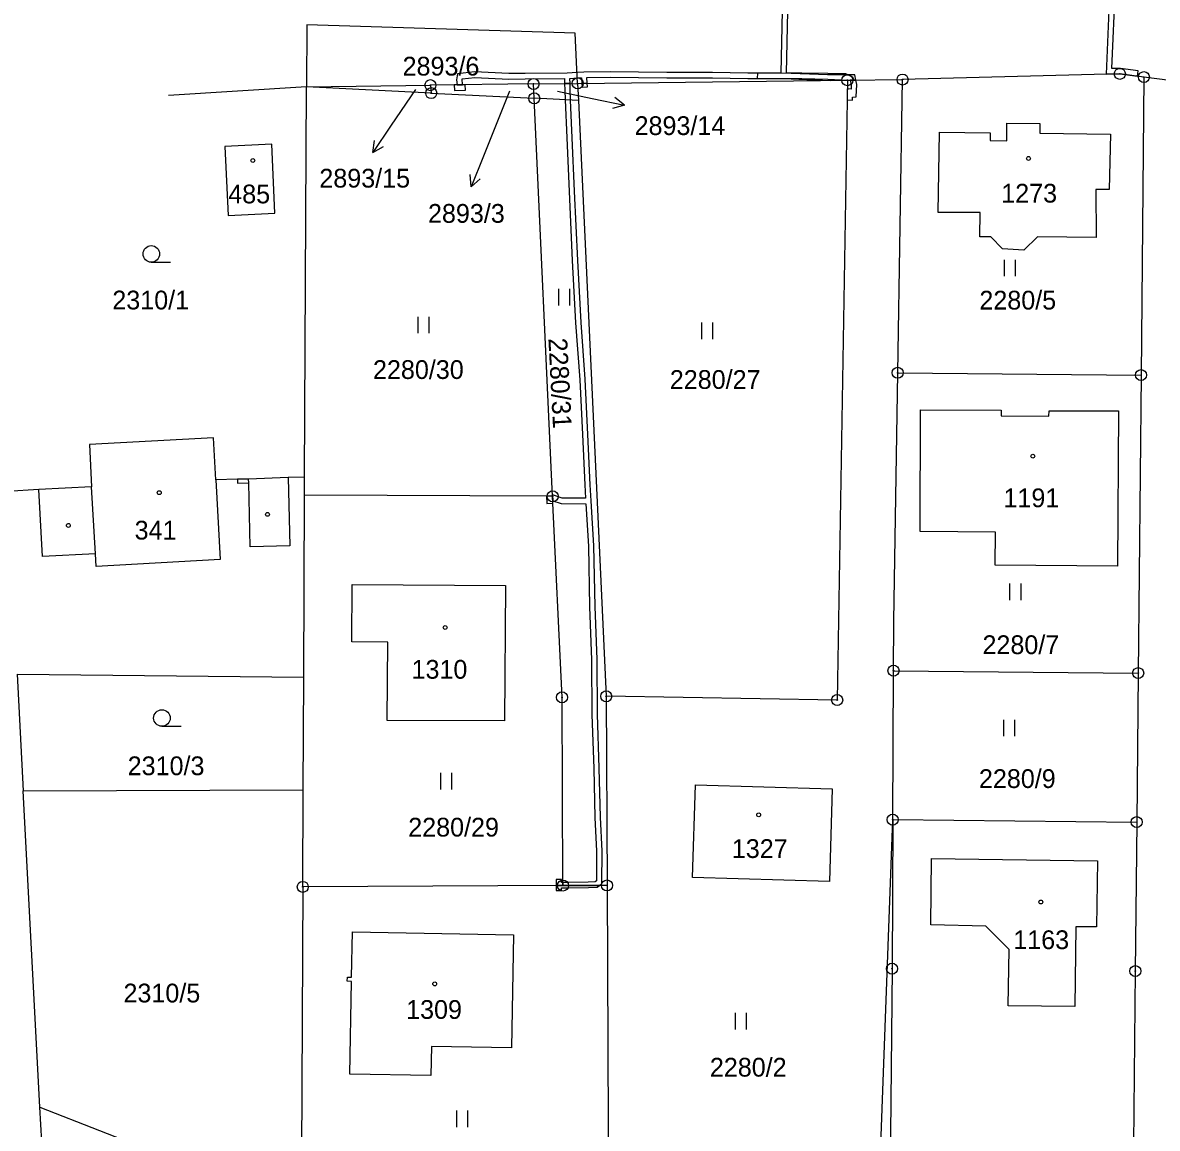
# Model space of a CAD drawing. Extents: x -758836 to -757729, y -1175316 to -1174366.
# Drawn here: x -758488.4 to -758385.6, y -1174737.5 to -1174637.3 of the extents above; entities that cross this region are included whole.
import ezdxf

# ---------------------------------------------------------------- set-up
doc = ezdxf.new("R2010")
doc.units = 0
for name, color, linetype in [('Hranice parcel', 7, 'Continuous'), ('Parcelní čísla', 7, 'Continuous'), ('Pop  PČ popisy', 7, 'Continuous'), ('Vnitřní kresba', 7, 'Continuous'), ('Věcná břemena k části', 7, 'Continuous'), ('Značky bodu BP', 7, 'Continuous'), ('Značky budov', 7, 'Continuous'), ('Značky kultur', 7, 'Continuous')]:
    doc.layers.add(name, color=color, linetype=linetype)

msp = doc.modelspace()

# ---------------------------------------------------------------- linework, layer by layer
at = {"layer": 'Hranice parcel'}
for p, q in [((-758438.13, -1174642.79), (-758413.7, -1174642.5)), ((-758413.7, -1174642.5), (-758414.62, -1174698.66)), ((-758413.7, -1174642.5), (-758408.7, -1174642.44)), ((-758409.14, -1174669.01), (-758408.7, -1174642.44)), ((-758386.84, -1174642.22), (-758387.1, -1174669.22)), ((-758381.85, -1174642.89), (-758386.84, -1174642.22)), ((-758462.68, -1174643.09), (-758475.19, -1174643.89)), ((-758462.85, -1174678.46), (-758462.68, -1174643.09)), ((-758462.68, -1174643.09), (-758451.46, -1174642.95)), ((-758451.39, -1174643.67), (-758462.68, -1174643.09)), ((-758442.12, -1174642.84), (-758451.46, -1174642.95)), ((-758451.46, -1174642.95), (-758451.39, -1174643.67)), ((-758451.39, -1174643.67), (-758442.06, -1174644.14)), ((-758442.12, -1174642.84), (-758438.13, -1174642.79)), ((-758442.06, -1174644.14), (-758442.12, -1174642.84)), ((-758438.13, -1174642.79), (-758438.05, -1174644.35)), ((-758438.05, -1174644.35), (-758442.06, -1174644.14)), ((-758440.39, -1174680.2), (-758442.06, -1174644.14)), ((-758438.05, -1174644.35), (-758435.54, -1174698.32)), ((-758409.14, -1174669.01), (-758387.1, -1174669.22)), ((-758387.1, -1174669.22), (-758387.36, -1174696.22)), ((-758462.86, -1174680.09), (-758462.85, -1174678.46)), ((-758462.93, -1174696.59), (-758462.86, -1174680.09)), ((-758440.39, -1174680.2), (-758462.86, -1174680.09)), ((-758409.59, -1174709.5), (-758409.52, -1174696)), ((-758409.52, -1174696), (-758387.36, -1174696.22)), ((-758488.9, -1174696.33), (-758488.35, -1174706.88)), ((-758488.9, -1174696.33), (-758462.93, -1174696.59)), ((-758462.98, -1174706.79), (-758462.93, -1174696.59)), ((-758387.36, -1174696.22), (-758387.49, -1174709.72)), ((-758414.62, -1174698.66), (-758435.54, -1174698.32)), ((-758435.54, -1174698.32), (-758435.46, -1174715.46)), ((-758488.35, -1174706.88), (-758462.98, -1174706.79)), ((-758486.83, -1174735.54), (-758488.35, -1174706.88)), ((-758463.02, -1174715.59), (-758462.98, -1174706.79)), ((-758411.05, -1174749.38), (-758409.59, -1174709.5)), ((-758409.59, -1174709.5), (-758387.49, -1174709.72)), ((-758463.02, -1174715.59), (-758463.16, -1174744.79)), ((-758439.46, -1174715.47), (-758463.02, -1174715.59)), ((-758435.46, -1174715.46), (-758439.46, -1174715.47)), ((-758486.66, -1174738.69), (-758486.83, -1174735.54)), ((-758486.83, -1174735.54), (-758463.16, -1174744.79))]:
    msp.add_line(p, q, dxfattribs=at)
for points in [[(-758438.13, -1174642.79), (-758438.34, -1174638.23), (-758462.65, -1174637.48), (-758462.68, -1174643.09)], [(-758386.84, -1174642.22), (-758389.02, -1174641.93), (-758408.7, -1174642.44)], [(-758396.28, -1174646.41), (-758396.27, -1174647.3), (-758389.86, -1174647.38), (-758390, -1174652.41), (-758391.19, -1174652.41), (-758391.17, -1174656.75), (-758396.49, -1174656.68), (-758397.7, -1174657.89), (-758399.64, -1174657.78), (-758400.71, -1174656.69), (-758401.69, -1174656.68), (-758401.68, -1174654.49), (-758405.46, -1174654.5), (-758405.36, -1174647.21), (-758400.75, -1174647.27), (-758400.76, -1174647.97), (-758399.25, -1174647.98), (-758399.24, -1174646.39), (-758396.28, -1174646.41)], [(-758469.78, -1174654.76), (-758465.54, -1174654.56), (-758465.83, -1174648.3), (-758470.08, -1174648.5), (-758469.78, -1174654.76)], [(-758409.52, -1174696), (-758409.5, -1174691.51), (-758409.14, -1174669.01)], [(-758399.78, -1174672.4), (-758399.77, -1174672.92), (-758395.44, -1174672.93), (-758395.43, -1174672.45), (-758389.14, -1174672.47), (-758389.22, -1174686.54), (-758400.3, -1174686.45), (-758400.28, -1174683.45), (-758407.11, -1174683.39), (-758407.06, -1174672.37), (-758399.78, -1174672.4)], [(-758462.85, -1174678.46), (-758464.35, -1174678.51), (-758467.93, -1174678.64), (-758468.93, -1174678.66), (-758470.9, -1174678.72), (-758471.11, -1174674.89), (-758482.35, -1174675.5), (-758482.15, -1174679.34), (-758486.93, -1174679.6), (-758489.78, -1174679.76)], [(-758439.46, -1174715.47), (-758439.54, -1174698.42), (-758440.39, -1174680.2)], [(-758458.58, -1174693.4), (-758458.55, -1174688.18), (-758444.67, -1174688.27), (-758444.76, -1174700.56), (-758455.38, -1174700.51), (-758455.33, -1174693.42), (-758458.58, -1174693.4)], [(-758415.33, -1174715.11), (-758427.71, -1174714.73), (-758427.46, -1174706.34), (-758415.07, -1174706.71), (-758415.33, -1174715.11)], [(-758409.59, -1174709.5), (-758409.65, -1174723), (-758409.88, -1174746.98), (-758409.9, -1174749.48)], [(-758387.49, -1174709.72), (-758387.62, -1174723.22), (-758387.89, -1174751.51)], [(-758399.13, -1174726.37), (-758399.05, -1174721.25), (-758401.16, -1174719.15), (-758406.15, -1174719.02), (-758406.07, -1174713.02), (-758391.05, -1174713.22), (-758391.13, -1174719.22), (-758393.01, -1174719.21), (-758393.11, -1174726.43), (-758399.13, -1174726.37)], [(-758435.46, -1174715.46), (-758435.32, -1174744.65), (-758435.31, -1174745.59)], [(-758458.53, -1174719.65), (-758443.93, -1174719.93), (-758444.11, -1174730.17), (-758451.37, -1174730.05), (-758451.42, -1174732.69), (-758458.75, -1174732.55), (-758458.61, -1174724.15), (-758458.99, -1174724.14), (-758458.98, -1174723.76), (-758458.6, -1174723.77), (-758458.53, -1174719.65)]]:
    msp.add_lwpolyline(points, dxfattribs=at)
at = {"layer": 'Pop  PČ popisy'}
for p, q in [((-758452.82, -1174643.33), (-758455.01, -1174646.57)), ((-758444.3, -1174643.49), (-758446.65, -1174649.39)), ((-758439.95, -1174643.49), (-758436.82, -1174644.15)), ((-758436.82, -1174644.15), (-758433.89, -1174644.77)), ((-758433.89, -1174644.77), (-758434.97, -1174645.06)), ((-758433.89, -1174644.77), (-758434.76, -1174644.08)), ((-758455.01, -1174646.57), (-758456.69, -1174649.06)), ((-758456.69, -1174649.06), (-758456.54, -1174647.95)), ((-758456.69, -1174649.06), (-758455.71, -1174648.51)), ((-758446.65, -1174649.39), (-758447.77, -1174652.17)), ((-758447.77, -1174652.17), (-758447.86, -1174651.06)), ((-758447.77, -1174652.17), (-758446.94, -1174651.43))]:
    msp.add_line(p, q, dxfattribs=at)
at = {"layer": 'Vnitřní kresba'}
for p, q in [((-758470.9, -1174678.72), (-758470.5, -1174685.92)), ((-758468.93, -1174678.66), (-758468.92, -1174679.01)), ((-758467.92, -1174678.98), (-758467.93, -1174678.64)), ((-758464.35, -1174678.51), (-758464.2, -1174684.69)), ((-758486.6, -1174685.67), (-758486.93, -1174679.6)), ((-758481.78, -1174685.4), (-758482.15, -1174679.34)), ((-758468.92, -1174679.01), (-758467.92, -1174678.98)), ((-758467.78, -1174684.77), (-758467.92, -1174678.98)), ((-758464.2, -1174684.69), (-758467.78, -1174684.77)), ((-758481.78, -1174685.4), (-758486.6, -1174685.67)), ((-758481.72, -1174686.55), (-758481.78, -1174685.4)), ((-758470.5, -1174685.92), (-758481.72, -1174686.55))]:
    msp.add_line(p, q, dxfattribs=at)
at = {"layer": 'Věcná břemena k části'}
for points in [[(-758389.42, -1174633.93), (-758389.77, -1174633.94), (-758389.93, -1174633.94), (-758390.26, -1174641.96), (-758389.02, -1174641.93), (-758387.42, -1174642.14), (-758387.35, -1174641.64), (-758388.96, -1174641.43), (-758389.74, -1174641.45)], [(-758415.25, -1174642.52), (-758413.7, -1174642.5), (-758413.43, -1174642.5), (-758412.93, -1174642.49), (-758413.02, -1174642), (-758415.49, -1174642.01), (-758418.8, -1174641.89), (-758421.85, -1174641.86), (-758421.87, -1174642.36), (-758418.8, -1174642.39)], [(-758412.93, -1174642.49), (-758413.43, -1174642.5), (-758413.35, -1174642.92), (-758413.36, -1174643.3), (-758413.71, -1174643.29), (-758413.73, -1174644.29), (-758413.23, -1174644.3), (-758413.22, -1174644.05), (-758412.89, -1174644.01), (-758412.85, -1174642.89)], [(-758449.29, -1174643.43), (-758448.29, -1174643.41), (-758448.3, -1174642.91), (-758448.55, -1174642.92), (-758449.05, -1174642.92), (-758449.3, -1174642.92)], [(-758438.81, -1174642.8), (-758439.31, -1174642.8), (-758439.3, -1174643.39), (-758439.26, -1174644.29), (-758439.11, -1174647.73), (-758438.9, -1174652.59), (-758438.62, -1174658.85), (-758438.32, -1174664.49), (-758437.93, -1174669.64), (-758437.69, -1174674.61), (-758437.48, -1174679.17), (-758437.42, -1174680.38), (-758439.53, -1174680.36), (-758440.4, -1174680.08), (-758440.37, -1174680.61), (-758439.61, -1174680.86), (-758437.39, -1174680.88), (-758437.15, -1174684.71), (-758437.04, -1174690.21), (-758436.87, -1174695.01), (-758436.83, -1174699.96), (-758436.67, -1174704.86), (-758436.56, -1174709.29), (-758436.41, -1174712.36), (-758436.43, -1174715.04), (-758436.55, -1174715.13), (-758437.17, -1174715.16), (-758438.92, -1174715.19), (-758439.46, -1174715.18), (-758439.46, -1174715.47), (-758436.16, -1174715.46), (-758435.93, -1174715.28), (-758435.91, -1174712.34), (-758436.06, -1174709.27), (-758436.17, -1174704.84), (-758436.33, -1174699.94), (-758436.37, -1174694.99), (-758436.54, -1174690.19), (-758436.65, -1174684.69), (-758436.91, -1174680.62), (-758436.98, -1174679.15), (-758437.19, -1174674.59), (-758437.43, -1174669.6), (-758437.82, -1174664.45), (-758438.12, -1174658.83), (-758438.4, -1174652.57), (-758438.61, -1174647.71), (-758438.76, -1174644.31), (-758438.8, -1174643.37)], [(-758437.26, -1174642.78), (-758437.76, -1174642.79), (-758437.73, -1174643.13), (-758437.23, -1174643.09)], [(-758440.37, -1174680.61), (-758440.39, -1174680.2), (-758440.94, -1174680.2), (-758440.91, -1174680.85), (-758440.36, -1174680.83)], [(-758440.08, -1174715.47), (-758439.46, -1174715.47), (-758439.46, -1174715.18), (-758439.58, -1174715.18), (-758439.58, -1174714.93), (-758440.08, -1174714.93)], [(-758436.16, -1174715.46), (-758439.46, -1174715.47), (-758440.08, -1174715.47), (-758440.08, -1174715.93), (-758439.58, -1174715.93), (-758439.58, -1174715.68), (-758438.92, -1174715.69), (-758437.15, -1174715.66), (-758436.37, -1174715.63)]]:
    msp.add_lwpolyline(points, close=True, dxfattribs=at)
msp.add_lwpolyline([(-758419.59, -1174636.22), (-758419.71, -1174641.86), (-758422.7, -1174641.85), (-758425.92, -1174641.8), (-758430.05, -1174641.8), (-758435.18, -1174641.73), (-758437.57, -1174641.76), (-758438.18, -1174641.8), (-758439.09, -1174641.86), (-758442.87, -1174641.88), (-758444.36, -1174641.9), (-758447.46, -1174641.75), (-758449.02, -1174641.91), (-758449.1, -1174642.48), (-758449.05, -1174642.92), (-758448.55, -1174642.92), (-758448.58, -1174642.37), (-758447.44, -1174642.25), (-758444.36, -1174642.4), (-758442.87, -1174642.38), (-758439.32, -1174642.36), (-758439.31, -1174642.8), (-758438.81, -1174642.8), (-758438.82, -1174642.34), (-758438.15, -1174642.3), (-758437.79, -1174642.28), (-758437.76, -1174642.79), (-758437.26, -1174642.78), (-758437.29, -1174642.26), (-758435.18, -1174642.23), (-758430.05, -1174642.3), (-758425.92, -1174642.3), (-758422.7, -1174642.35), (-758419.47, -1174642.36), (-758417.82, -1174642.36), (-758415.46, -1174642.4), (-758413.7, -1174642.5), (-758413.1, -1174642.49), (-758413.17, -1174642.26), (-758413.84, -1174641.93), (-758415.46, -1174641.9), (-758417.82, -1174641.86), (-758419.21, -1174641.86), (-758419.09, -1174636.24)], dxfattribs=at)
at = {"layer": 'Značky bodu BP'}
for centre, radius in [((-758389.02, -1174641.93), 0.5), ((-758386.84, -1174642.22), 0.5), ((-758451.46, -1174642.95), 0.5), ((-758442.12, -1174642.84), 0.5), ((-758438.13, -1174642.79), 0.5), ((-758438.13, -1174642.79), 0.0303), ((-758413.7, -1174642.5), 0.5), ((-758413.7, -1174642.5), 0.0303), ((-758408.7, -1174642.44), 0.5), ((-758408.7, -1174642.44), 0.0303), ((-758389.02, -1174641.93), 0.0303), ((-758386.84, -1174642.22), 0.0303), ((-758451.39, -1174643.67), 0.5), ((-758451.46, -1174642.95), 0.0303), ((-758451.39, -1174643.67), 0.0303), ((-758442.06, -1174644.14), 0.5), ((-758442.12, -1174642.84), 0.0303), ((-758442.06, -1174644.14), 0.0303), ((-758409.14, -1174669.01), 0.5), ((-758409.14, -1174669.01), 0.0303), ((-758387.1, -1174669.22), 0.5), ((-758387.1, -1174669.22), 0.0303), ((-758440.39, -1174680.2), 0.5), ((-758440.39, -1174680.2), 0.0303), ((-758409.52, -1174696), 0.5), ((-758409.52, -1174696), 0.0303), ((-758387.36, -1174696.22), 0.5), ((-758387.36, -1174696.22), 0.0303), ((-758439.54, -1174698.42), 0.5), ((-758435.54, -1174698.32), 0.5), ((-758414.62, -1174698.66), 0.5), ((-758439.54, -1174698.42), 0.0303), ((-758435.54, -1174698.32), 0.0303), ((-758414.62, -1174698.66), 0.0303), ((-758409.59, -1174709.5), 0.5), ((-758409.59, -1174709.5), 0.0303), ((-758387.49, -1174709.72), 0.5), ((-758387.49, -1174709.72), 0.0303), ((-758463.02, -1174715.59), 0.5), ((-758463.02, -1174715.59), 0.0303), ((-758439.46, -1174715.47), 0.5), ((-758439.46, -1174715.47), 0.0303), ((-758435.46, -1174715.46), 0.5), ((-758435.46, -1174715.46), 0.0303), ((-758409.65, -1174723), 0.5), ((-758387.62, -1174723.22), 0.5), ((-758409.65, -1174723), 0.0303), ((-758387.62, -1174723.22), 0.0303)]:
    msp.add_circle(centre, radius, dxfattribs=at)
at = {"layer": 'Značky budov'}
for centre in [(-758467.54, -1174649.78), (-758397.29, -1174649.59), (-758396.9, -1174676.57), (-758476.02, -1174679.87), (-758466.22, -1174681.84), (-758484.25, -1174682.84), (-758450.12, -1174692.09), (-758421.73, -1174709.06), (-758396.17, -1174716.96), (-758451.07, -1174724.38)]:
    msp.add_circle(centre, 0.175, dxfattribs=at)
at = {"layer": 'Značky kultur'}
for p, q in [((-758476.74, -1174658.99), (-758474.99, -1174658.99)), ((-758399.47, -1174660.27), (-758399.47, -1174658.77)), ((-758398.47, -1174660.27), (-758398.47, -1174658.77)), ((-758439.84, -1174662.9), (-758439.84, -1174661.4)), ((-758438.84, -1174662.9), (-758438.84, -1174661.4)), ((-758452.57, -1174665.43), (-758452.57, -1174663.93)), ((-758451.57, -1174665.43), (-758451.57, -1174663.93)), ((-758426.88, -1174665.95), (-758426.88, -1174664.45)), ((-758425.88, -1174665.95), (-758425.88, -1174664.45)), ((-758398.97, -1174689.61), (-758398.97, -1174688.11)), ((-758397.97, -1174689.61), (-758397.97, -1174688.11)), ((-758475.78, -1174701.04), (-758474.03, -1174701.04)), ((-758399.54, -1174701.94), (-758399.54, -1174700.44)), ((-758398.54, -1174701.94), (-758398.54, -1174700.44)), ((-758450.51, -1174706.76), (-758450.51, -1174705.26)), ((-758449.51, -1174706.76), (-758449.51, -1174705.26)), ((-758423.84, -1174728.5), (-758423.84, -1174727)), ((-758422.84, -1174728.5), (-758422.84, -1174727)), ((-758449.06, -1174737.35), (-758449.06, -1174735.85)), ((-758448.06, -1174737.35), (-758448.06, -1174735.85))]:
    msp.add_line(p, q, dxfattribs=at)
for centre in [(-758476.74, -1174658.24), (-758475.78, -1174700.29)]:
    msp.add_circle(centre, 0.75, dxfattribs=at)

# ---------------------------------------------------------------- texts
at = {"layer": 'Parcelní čísla'}
for s, p in [('2893/6', (-758453.98, -1174642.08)), ('2893/14', (-758432.97, -1174647.47)), ('2893/15', (-758461.52, -1174652.23)), ('485', (-758469.77, -1174653.66)), ('1273', (-758399.76, -1174653.59)), ('2893/3', (-758451.68, -1174655.42)), ('2310/1', (-758480.27, -1174663.27)), ('2280/5', (-758401.74, -1174663.28)), ('2280/30', (-758456.66, -1174669.57)), ('2280/27', (-758429.78, -1174670.47)), ('1191', (-758399.56, -1174681.19)), ('341', (-758478.25, -1174684.12)), ('2280/7', (-758401.46, -1174694.5)), ('1310', (-758453.17, -1174696.73)), ('2310/3', (-758478.88, -1174705.47)), ('2280/9', (-758401.78, -1174706.63)), ('2280/29', (-758453.47, -1174711.03)), ('1327', (-758424.16, -1174712.97)), ('1163', (-758398.67, -1174721.23)), ('2310/5', (-758479.26, -1174726.06)), ('1309', (-758453.66, -1174727.55)), ('2280/2', (-758426.15, -1174732.78))]:
    msp.add_text(s, height=1.7, dxfattribs=at).set_placement(p)
msp.add_text('2280/31', height=1.7, rotation=273, dxfattribs=at).set_placement((-758440.78, -1174665.89))

doc.saveas('drawing.dxf')
